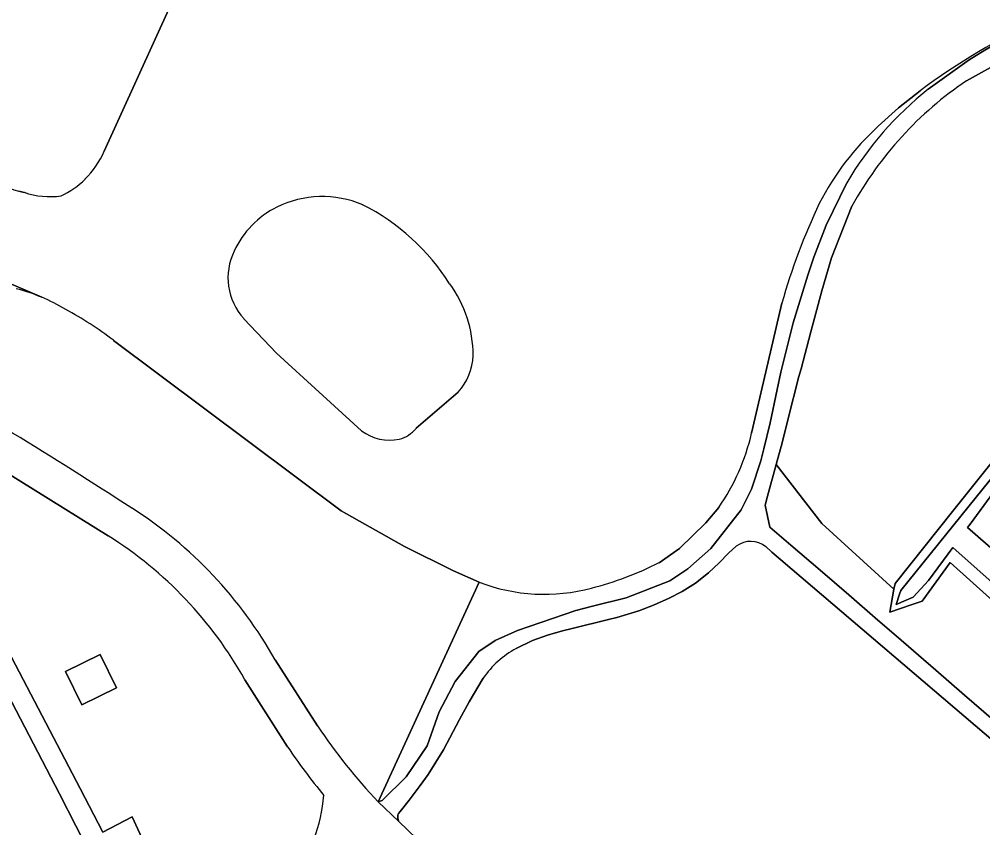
# Model space of a CAD drawing. Extents: x 162073 to 163043, y 381818 to 382561.
# Drawn here: x 162706.4 to 162815.9, y 382267.5 to 382359.4 of the extents above; entities that cross this region are included whole.
import ezdxf

# ---------------------------------------------------------------- set-up
doc = ezdxf.new("R2010")
doc.units = 0
for name, color, linetype in [('IMGEO_Erf', 7, 'Continuous'), ('IMGEO_Groenvoorziening', 7, 'Continuous'), ('IMGEO_Loofbos', 7, 'Continuous'), ('IMGEO_Meer_plas_ven_vijver', 7, 'Continuous'), ('IMGEO_Moeras', 7, 'Continuous'), ('IMGEO_Oever', 7, 'Continuous'), ('IMGEO_Pand', 7, 'Continuous'), ('IMGEO_Rijbaan_lokaal_open', 7, 'Continuous'), ('IMGEO_Voetpad_gesloten', 7, 'Continuous'), ('IMGEO_Waterloop', 7, 'Continuous')]:
    doc.layers.add(name, color=color, linetype=linetype)

msp = doc.modelspace()

# ---------------------------------------------------------------- linework, layer by layer
at = {"layer": 'IMGEO_Erf'}
for points in [[(162716.05, 382344.41), (162727.45, 382369.51)], [(162703.4, 382341.04), (162705.79, 382340.04), (162706.37, 382339.89), (162706.96, 382339.74)], [(162716.54, 382260.48), (162710.99, 382271.38), (162685.25, 382320.78)], [(162716.52, 382300.7), (162689.5, 382317.47), (162713.33, 382271.99), (162715.9, 382267.03), (162719.22, 382268.78), (162721.57, 382263.65), (162718.41, 382262.21), (162718.63, 382261.64)], [(162787.87, 382299.54), (162786.98, 382298.74), (162785.91, 382297.65), (162784.71, 382296.49), (162783.23, 382295.33), (162781.7, 382294.37), (162780.24, 382293.6), (162778.46, 382292.81), (162776.78, 382292.19), (162774.3, 382291.43), (162773.35, 382291.18), (162769.23, 382290.18), (162768.13, 382289.9), (162766.41, 382289.4), (162764.72, 382288.79), (162762.86, 382287.9)], [(162791.89, 382298.86), (162791.23, 382299.48)], [(162863.6, 382236.74), (162862.75, 382238.2), (162861.9, 382239.12), (162860.96, 382239.99), (162791.89, 382298.86)], [(162759.12, 382284.52), (162757.53, 382281.85), (162756.44, 382279.83), (162754.59, 382276.4), (162752.86, 382273.56), (162751.96, 382272.32), (162750.71, 382270.65), (162749.67, 382269.37), (162749.48, 382269.15), (162749.43, 382268.99), (162749.43, 382268.6), (162749.48, 382268.28), (162753.61, 382264.31)], [(162736.89, 382276.73), (162732.04, 382284.34)]]:
    msp.add_lwpolyline(points, dxfattribs=at)
msp.add_lwpolyline([(162713.53, 382281.49), (162711.65, 382285.27), (162715.58, 382287.21), (162717.45, 382283.44)], close=True, dxfattribs=at)
for centre, radius, start, end in [((162706.08, 382348.9), 10.94, 315.4285, 335.7502), ((162707.21, 382347.94), 9.46, 294.6698, 314.7973), ((162709.85, 382347.84), 8.59, 250.3619, 278.742), ((162692.06, 382261.96), 45.82, 29.2477, 57.7409), ((162789.51, 382297.32), 2.75, 51.4062, 126.5812), ((162767.91, 382278.54), 10.63, 118.362, 145.7815), ((162786.95, 382309.83), 60.01, 213.4711, 220.0593), ((162721.88, 382272.88), 19.21, 339.764, 355.015)]:
    msp.add_arc(centre, radius, start, end, dxfattribs=at)
at = {"layer": 'IMGEO_Groenvoorziening'}
for points in [[(162809.67, 382351.46), (162814.33, 382354.8), (162816.1, 382355.9), (162819.38, 382357.78), (162823.07, 382359.52)], [(162808.74, 382351.29), (162806.29, 382349.36), (162803.99, 382347.26)], [(162758.65, 382295.44), (162747.2, 382270.48), (162747.62, 382270.63), (162750.35, 382273.32), (162752.73, 382276.85), (162754.1, 382280.71), (162755.94, 382284.16), (162758.61, 382287.55), (162760.48, 382288.81), (162763.02, 382289.95), (162769.62, 382292.2), (162771.55, 382292.7), (162775.37, 382293.66), (162780.3, 382295.59), (162782.35, 382296.94), (162784.99, 382299.28), (162788.44, 382303.66), (162789.58, 382306.01), (162790.67, 382309.21), (162791, 382310.59), (162791.72, 382313.53), (162792.51, 382317.35), (162792.92, 382319.29), (162793.2, 382320.37), (162794.34, 382324.91), (162796, 382330.34), (162796.69, 382332.37), (162798.08, 382336.02), (162800.41, 382340.81)], [(162708.96, 382327.82), (162704.46, 382329.77)], [(162793.05, 382327.15), (162791.76, 382321.61), (162789.61, 382312.38)], [(162827.81, 382283.6), (162812.18, 382297.68), (162808.97, 382293.27), (162807.75, 382292.85), (162805.31, 382292.02), (162805.78, 382294.64), (162797.57, 382302.12), (162792.39, 382308.8), (162791.4, 382305.21), (162791.13, 382304.17), (162791.67, 382301.69), (162794.08, 382299.65), (162797.38, 382296.81), (162800.67, 382293.98), (162803.96, 382291.13), (162806.02, 382289.34), (162810.52, 382285.43), (162813.8, 382282.58), (162817.09, 382279.74)], [(162785.88, 382303.93), (162784.42, 382302.18), (162781.4, 382299.25), (162779.1, 382297.65)]]:
    msp.add_lwpolyline(points, dxfattribs=at)
for centre, radius, start, end in [((162854.75, 382289.37), 77.14, 114.7817, 126.6144), ((162833.61, 382321.31), 38.5, 128.4411, 149.5682), ((162825.08, 382324.25), 31.21, 132.5152, 152.8962), ((162863.73, 382307.07), 73.48, 154.704, 164.1473), ((162701.06, 382308.91), 20.49, 67.3167, 75.8608), ((162766.28, 382317.64), 23.91, 325.0107, 347.2859), ((162761.81, 382332.01), 38.46, 284.4539, 296.7137), ((162766.07, 382314.71), 20.65, 248.9494, 284.993)]:
    msp.add_arc(centre, radius, start, end, dxfattribs=at)
at = {"layer": 'IMGEO_Loofbos'}
for points in [[(162845.94, 382345.47), (162851.23, 382350.68), (162851.31, 382350.76), (162849.72, 382352.2), (162846.94, 382354.31), (162844.59, 382356.12), (162840.47, 382360.01), (162838.26, 382362.33), (162836.73, 382363.38), (162834.78, 382363.76), (162829.61, 382360.78), (162825.92, 382358.49), (162822.23, 382356.65), (162818.1, 382354.69), (162814.03, 382352.42)], [(162800.99, 382338.15), (162798.69, 382332.3), (162797.6, 382328.54), (162796.33, 382323.9), (162795.22, 382319.7), (162794.99, 382318.82), (162793.73, 382313.88), (162793.09, 382311.29), (162792.39, 382308.8), (162797.57, 382302.12), (162805.78, 382294.64), (162805.9, 382295.3), (162812.57, 382303.64), (162833.81, 382330.23), (162845.94, 382345.47)]]:
    msp.add_lwpolyline(points, dxfattribs=at)
msp.add_arc((162837, 382318.35), 41.09, 123.9847, 151.1904, dxfattribs=at)
at = {"layer": 'IMGEO_Meer_plas_ven_vijver'}
for points in [[(162727.45, 382369.51), (162716.05, 382344.41)], [(162803.99, 382347.26), (162806.29, 382349.36), (162808.74, 382351.29)], [(162706.96, 382339.74), (162706.37, 382339.89)], [(162704.46, 382329.77), (162708.96, 382327.82)], [(162789.61, 382312.38), (162791.76, 382321.61), (162793.05, 382327.15)], [(162745.29, 382312.64), (162735.65, 382321.48), (162731.92, 382325.38)], [(162717.1, 382322.92), (162742.96, 382303.55), (162750.18, 382299.49), (162755.74, 382296.72), (162758.65, 382295.44)], [(162756.27, 382317.02), (162751.5, 382312.92)], [(162779.1, 382297.65), (162781.4, 382299.25), (162784.42, 382302.18), (162785.88, 382303.93)]]:
    msp.add_lwpolyline(points, dxfattribs=at)
for centre, radius, start, end in [((162854.75, 382289.37), 77.14, 114.7817, 126.6144), ((162825.08, 382324.25), 31.21, 132.5152, 152.8962), ((162706.08, 382348.9), 10.94, 315.4285, 335.7502), ((162707.21, 382347.94), 9.46, 294.6698, 314.7973), ((162709.85, 382347.84), 8.59, 250.3619, 278.742), ((162740.84, 382327.57), 11.69, 66.908, 116.3394), ((162740.31, 382328.73), 10.42, 116.5535, 155.4103), ((162733.93, 382315.73), 25.35, 32.5261, 63.049), ((162863.73, 382307.07), 73.48, 154.704, 164.1473), ((162736.99, 382330.02), 6.87, 153.6362, 222.413), ((162743.87, 382321.1), 14.11, 0.4304, 35.8269), ((162701.16, 382309.15), 20.23, 58.6534, 67.3101), ((162693.09, 382291.71), 39.38, 52.4292, 61.8305), ((162751.4, 382321.45), 6.58, 317.7064, 357.9096), ((162748.66, 382315.26), 3.68, 284.3726, 320.4271), ((162748.47, 382316.89), 5.31, 233.246, 282.0814), ((162766.28, 382317.64), 23.91, 325.0107, 347.2859), ((162761.81, 382332.01), 38.46, 284.4539, 296.7137), ((162766.07, 382314.71), 20.65, 248.9494, 284.993)]:
    msp.add_arc(centre, radius, start, end, dxfattribs=at)
at = {"layer": 'IMGEO_Moeras'}
for points in [[(162731.92, 382325.38), (162735.65, 382321.48), (162745.29, 382312.64)], [(162747.2, 382270.48), (162758.65, 382295.44), (162755.74, 382296.72), (162750.18, 382299.49), (162742.96, 382303.55), (162717.1, 382322.92)], [(162751.5, 382312.92), (162756.27, 382317.02)], [(162735.49, 382286.6), (162740.3, 382279.11)]]:
    msp.add_lwpolyline(points, dxfattribs=at)
for centre, radius, start, end in [((162740.84, 382327.57), 11.69, 66.908, 116.3394), ((162740.31, 382328.73), 10.42, 116.5535, 155.4103), ((162733.93, 382315.73), 25.35, 32.5261, 63.049), ((162736.99, 382330.02), 6.87, 153.6362, 222.413), ((162743.87, 382321.1), 14.11, 0.4304, 35.8269), ((162701.06, 382308.91), 20.49, 67.3167, 75.8608), ((162701.16, 382309.15), 20.23, 58.6534, 67.3101), ((162693.09, 382291.71), 39.38, 52.4292, 61.8305), ((162345.04, 381724.9), 689.33, 57.12517, 59.79092), ((162751.4, 382321.45), 6.58, 317.7064, 357.9096), ((162748.66, 382315.26), 3.68, 284.3726, 320.4271), ((162748.47, 382316.89), 5.31, 233.246, 282.0814), ((162692.8, 382262.61), 48.97, 29.3302, 57.3513), ((162791.17, 382312.71), 60.97, 213.4513, 223.8408)]:
    msp.add_arc(centre, radius, start, end, dxfattribs=at)
at = {"layer": 'IMGEO_Oever'}
msp.add_lwpolyline([(162856.81, 382338.12), (162849.8, 382345.23), (162835.24, 382328.48), (162817.83, 382306.69), (162814.42, 382302.04), (162814.13, 382301.65), (162868.42, 382254.39), (162868.89, 382254.98), (162900.3, 382294.58), (162902.05, 382296.48)], close=True, dxfattribs=at)
for points in [[(162833.81, 382330.23), (162812.57, 382303.64), (162805.9, 382295.3), (162805.78, 382294.64), (162805.31, 382292.02), (162807.75, 382292.85), (162808.97, 382293.27), (162812.18, 382297.68), (162827.81, 382283.6)], [(162829.55, 382284.2), (162812.46, 382299.38), (162809.7, 382295.63), (162807.98, 382293.72), (162807.17, 382293.38), (162806.02, 382292.9), (162806.42, 382294.06), (162806.58, 382294.5), (162813.38, 382302.93), (162835.31, 382330.11)]]:
    msp.add_lwpolyline(points, dxfattribs=at)
at = {"layer": 'IMGEO_Pand'}
msp.add_lwpolyline([(162713.53, 382281.49), (162717.45, 382283.44), (162715.58, 382287.21), (162711.65, 382285.27)], close=True, dxfattribs=at)
at = {"layer": 'IMGEO_Rijbaan_lokaal_open'}
for points in [[(162685.25, 382320.78), (162710.99, 382271.38), (162716.54, 382260.48)], [(162689.5, 382317.47), (162716.52, 382300.7)], [(162718.63, 382261.64), (162718.41, 382262.21), (162721.57, 382263.65), (162719.22, 382268.78), (162715.9, 382267.03), (162713.33, 382271.99), (162689.5, 382317.47)], [(162740.3, 382279.11), (162735.49, 382286.6)], [(162732.04, 382284.34), (162736.89, 382276.73)], [(162753.61, 382264.31), (162749.48, 382268.28), (162747.2, 382270.48)]]:
    msp.add_lwpolyline(points, dxfattribs=at)
for centre, radius, start, end in [((162345.04, 381724.9), 689.33, 57.12517, 59.79092), ((162692.8, 382262.61), 48.97, 29.3302, 57.3513), ((162692.06, 382261.96), 45.82, 29.2477, 57.7409), ((162791.17, 382312.71), 60.97, 213.4513, 223.8408), ((162786.95, 382309.83), 60.01, 213.4711, 220.0593), ((162721.88, 382272.88), 19.21, 339.764, 355.015)]:
    msp.add_arc(centre, radius, start, end, dxfattribs=at)
at = {"layer": 'IMGEO_Voetpad_gesloten'}
for points in [[(162814.03, 382352.42), (162818.1, 382354.69), (162822.23, 382356.65), (162825.92, 382358.49), (162829.61, 382360.78), (162834.78, 382363.76), (162836.73, 382363.38), (162838.26, 382362.33), (162840.47, 382360.01), (162844.59, 382356.12), (162846.94, 382354.31), (162849.72, 382352.2), (162851.31, 382350.76), (162853.81, 382348.48)], [(162823.07, 382359.52), (162819.38, 382357.78), (162816.1, 382355.9), (162814.33, 382354.8), (162809.67, 382351.46)], [(162800.41, 382340.81), (162798.08, 382336.02), (162796.69, 382332.37), (162796, 382330.34), (162794.34, 382324.91), (162793.2, 382320.37), (162792.92, 382319.29), (162792.51, 382317.35), (162791.72, 382313.53), (162791, 382310.59), (162790.67, 382309.21), (162789.58, 382306.01), (162788.44, 382303.66), (162784.99, 382299.28), (162782.35, 382296.94), (162780.3, 382295.59), (162775.37, 382293.66), (162771.55, 382292.7), (162769.62, 382292.2), (162763.02, 382289.95), (162760.48, 382288.81), (162758.61, 382287.55), (162755.94, 382284.16), (162754.1, 382280.71), (162752.73, 382276.85), (162750.35, 382273.32), (162747.62, 382270.63), (162747.2, 382270.48), (162749.48, 382268.28), (162749.43, 382268.6), (162749.43, 382268.99), (162749.48, 382269.15), (162749.67, 382269.37), (162750.71, 382270.65), (162751.96, 382272.32), (162752.86, 382273.56), (162754.59, 382276.4), (162756.44, 382279.83), (162757.53, 382281.85), (162759.12, 382284.52)], [(162817.09, 382279.74), (162813.8, 382282.58), (162810.52, 382285.43), (162806.02, 382289.34), (162803.96, 382291.13), (162800.67, 382293.98), (162797.38, 382296.81), (162794.08, 382299.65), (162791.67, 382301.69), (162791.13, 382304.17), (162791.4, 382305.21), (162792.39, 382308.8), (162793.09, 382311.29), (162793.73, 382313.88), (162794.99, 382318.82), (162795.22, 382319.7), (162796.33, 382323.9), (162797.6, 382328.54), (162798.69, 382332.3), (162800.99, 382338.15)], [(162762.86, 382287.9), (162764.72, 382288.79), (162766.41, 382289.4), (162768.13, 382289.9), (162769.23, 382290.18), (162773.35, 382291.18), (162774.3, 382291.43), (162776.78, 382292.19), (162778.46, 382292.81), (162780.24, 382293.6), (162781.7, 382294.37), (162783.23, 382295.33), (162784.71, 382296.49), (162785.91, 382297.65), (162786.98, 382298.74), (162787.87, 382299.54)], [(162791.23, 382299.48), (162791.89, 382298.86), (162860.96, 382239.99), (162861.9, 382239.12), (162862.75, 382238.2), (162863.6, 382236.74)]]:
    msp.add_lwpolyline(points, dxfattribs=at)
for centre, radius, start, end in [((162837, 382318.35), 41.09, 123.9847, 151.1904), ((162833.61, 382321.31), 38.5, 128.4411, 149.5682), ((162789.51, 382297.32), 2.75, 51.4062, 126.5812), ((162767.91, 382278.54), 10.63, 118.362, 145.7815)]:
    msp.add_arc(centre, radius, start, end, dxfattribs=at)
at = {"layer": 'IMGEO_Waterloop'}
msp.add_lwpolyline([(162902.05, 382296.48), (162900.3, 382294.58), (162868.89, 382254.98), (162868.42, 382254.39), (162814.13, 382301.65), (162814.42, 382302.04), (162817.83, 382306.69), (162835.24, 382328.48), (162849.8, 382345.23), (162856.81, 382338.12)], close=True, dxfattribs=at)
msp.add_lwpolyline([(162835.31, 382330.11), (162813.38, 382302.93), (162806.58, 382294.5), (162806.42, 382294.06), (162806.02, 382292.9), (162807.17, 382293.38), (162807.98, 382293.72), (162809.7, 382295.63), (162812.46, 382299.38), (162829.55, 382284.2)], dxfattribs=at)

doc.saveas('drawing.dxf')
